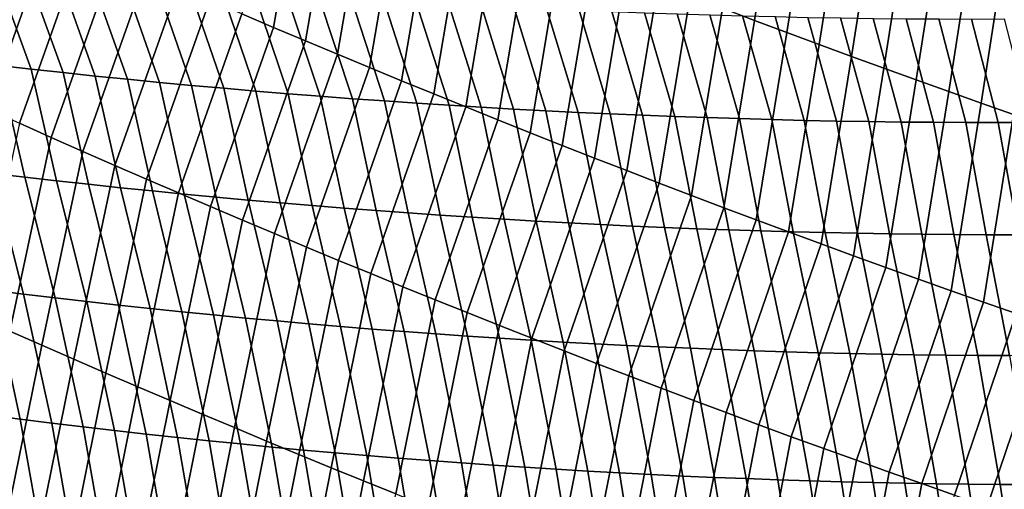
# Model space of a CAD drawing. Header units: metres. Extents: x -240 to 45, y -77 to 27.
# Tile 809 of 1056: x 14.649 to 16.399, y -25.946 to -25.111. Entities that reach past the tile are written whole.
import ezdxf

# ---------------------------------------------------------------- set-up
doc = ezdxf.new("R2010")
doc.units = ezdxf.units.M
doc.layers.add('solid_102011X2', color=7, linetype='CONTINUOUS')

msp = doc.modelspace()

# ---------------------------------------------------------------- linework, layer by layer
at = {"layer": 'solid_102011X2'}
for points in [[(14.664003, -24.773413, 31.89975), (13.768859, -25.016375, 32.109562), (12.815728, -25.178019, 27.898691), (13.716043, -24.933575, 27.685452)], [(15.04353, -25.101021, 121.911797), (15.100249, -25.125168, 121.9235), (15.157581, -24.793049, 122.11142), (15.101007, -24.768953, 122.100159)], [(15.898011, -25.090963, 122.244698), (15.955331, -25.112673, 122.253937), (16.006832, -24.788353, 122.451591), (15.949673, -24.766735, 122.442749)], [(15.100249, -25.125168, 121.9235), (15.157029, -25.149151, 121.935066), (15.214212, -24.81698, 122.122528), (15.157581, -24.793049, 122.11142)], [(15.955331, -25.112673, 122.253937), (16.012699, -25.134205, 122.263023), (16.064035, -24.809795, 122.460289), (16.006832, -24.788353, 122.451591)], [(15.157029, -25.149151, 121.935066), (15.213868, -25.17297, 121.94648), (15.2709, -24.840746, 122.133507), (15.214212, -24.81698, 122.122528)], [(16.012699, -25.134205, 122.263023), (16.070116, -25.155561, 122.271965), (16.121284, -24.831059, 122.468842), (16.064035, -24.809795, 122.460289)], [(16.070116, -25.155561, 122.271965), (16.127581, -25.176741, 122.280762), (16.178577, -24.852142, 122.477249), (16.121284, -24.831059, 122.468842)], [(15.213868, -25.17297, 121.94648), (15.270766, -25.196623, 121.957748), (15.327643, -24.864344, 122.144333), (15.2709, -24.840746, 122.133507)], [(16.127581, -25.176741, 122.280762), (16.185091, -25.197741, 122.289413), (16.235912, -24.873047, 122.485512), (16.178577, -24.852142, 122.477249)], [(14.711525, -24.855482, 36.330139), (13.813196, -25.063028, 36.537338), (12.865597, -25.225155, 32.321278), (13.768859, -25.016375, 32.109562)], [(15.270766, -25.196623, 121.957748), (15.327724, -25.220112, 121.968872), (15.384441, -24.887774, 122.155022), (15.327643, -24.864344, 122.144333)], [(14.749297, -24.886929, 49.625767), (13.847691, -24.989475, 49.816666), (12.951426, -25.152397, 45.592026), (13.857304, -25.049265, 45.393288)], [(15.327724, -25.220112, 121.968872), (15.384738, -25.243431, 121.979851), (15.441294, -24.911036, 122.165558), (15.384441, -24.887774, 122.155022)], [(16.185091, -25.197741, 122.289413), (16.242647, -25.218561, 122.297913), (16.293291, -24.893772, 122.493629), (16.235912, -24.873047, 122.485512)], [(14.744718, -24.901556, 40.762886), (13.844255, -25.073893, 40.96608), (12.908029, -25.236376, 36.746117), (13.813196, -25.063028, 36.537338)], [(16.242647, -25.218561, 122.297913), (16.300247, -25.239202, 122.306259), (16.350708, -24.914316, 122.501602), (16.293291, -24.893772, 122.493629)], [(14.758857, -24.911947, 45.195499), (13.857304, -25.049265, 45.393288), (12.938215, -25.212011, 41.170532), (13.844255, -25.073893, 40.96608)], [(15.384738, -25.243431, 121.979851), (15.441811, -25.266584, 121.990677), (15.498199, -24.934128, 122.175957), (15.441294, -24.911036, 122.165558)], [(16.300247, -25.239202, 122.306259), (16.357891, -25.259665, 122.314461), (16.408165, -24.934679, 122.50943), (16.350708, -24.914316, 122.501602)], [(14.535726, -25.245001, 121.638435), (14.59203, -25.270391, 121.651741), (14.704505, -24.952751, 121.838509), (14.648222, -24.927481, 121.82579)], [(15.441811, -25.266584, 121.990677), (15.49894, -25.28957, 122.001358), (15.55516, -24.957048, 122.186218), (15.498199, -24.934128, 122.175957)], [(16.357891, -25.259665, 122.314461), (16.415575, -25.279945, 122.32251), (16.46566, -24.954861, 122.517113), (16.408165, -24.934679, 122.50943)], [(14.59203, -25.270391, 121.651741), (14.648401, -25.295628, 121.664894), (14.760853, -24.977861, 121.851082), (14.704505, -24.952751, 121.838509)], [(15.49894, -25.28957, 122.001358), (15.556126, -25.312386, 122.011894), (15.612172, -24.979799, 122.196327), (15.55516, -24.957048, 122.186218)], [(14.648401, -25.295628, 121.664894), (14.704841, -25.320709, 121.67791), (14.817264, -25.002813, 121.863518), (14.760853, -24.977861, 121.851082)], [(15.556126, -25.312386, 122.011894), (15.613367, -25.335032, 122.022278), (15.669237, -25.002378, 122.206291), (15.612172, -24.979799, 122.196327)], [(14.543971, -25.008022, 77.742851), (14.60165, -25.014439, 77.732025), (14.669083, -25.1994, 78.058746), (14.612066, -25.193007, 78.069511)], [(14.704841, -25.320709, 121.67791), (14.761346, -25.345634, 121.690773), (14.873738, -25.027607, 121.875801), (14.817264, -25.002813, 121.863518)], [(15.613367, -25.335032, 122.022278), (15.670665, -25.357506, 122.032516), (15.726355, -25.024786, 122.21611), (15.669237, -25.002378, 122.206291)], [(14.60165, -25.014439, 77.732025), (14.659349, -25.020647, 77.721313), (14.726118, -25.205587, 78.048096), (14.669083, -25.1994, 78.058746)], [(14.659349, -25.020647, 77.721313), (14.717068, -25.026649, 77.710709), (14.783175, -25.211567, 78.03756), (14.726118, -25.205587, 78.048096)], [(14.717068, -25.026649, 77.710709), (14.774807, -25.032442, 77.700226), (14.84025, -25.217337, 78.027138), (14.783175, -25.211567, 78.03756)], [(14.761346, -25.345634, 121.690773), (14.817918, -25.370403, 121.703499), (14.930274, -25.05224, 121.887939), (14.873738, -25.027607, 121.875801)], [(15.670665, -25.357506, 122.032516), (15.728017, -25.379808, 122.042603), (15.783523, -25.04702, 122.225784), (15.726355, -25.024786, 122.21611)], [(14.774807, -25.032442, 77.700226), (14.832564, -25.038027, 77.689857), (14.897346, -25.222898, 78.016838), (14.84025, -25.217337, 78.027138)], [(14.832564, -25.038027, 77.689857), (14.890342, -25.043404, 77.679604), (14.954462, -25.228252, 78.006645), (14.897346, -25.222898, 78.016838)], [(14.890342, -25.043404, 77.679604), (14.948139, -25.048574, 77.669464), (15.011597, -25.233398, 77.996574), (14.954462, -25.228252, 78.006645)], [(14.817918, -25.370403, 121.703499), (14.874557, -25.395014, 121.716072), (14.986872, -25.076712, 121.89994), (14.930274, -25.05224, 121.887939)], [(14.948139, -25.048574, 77.669464), (15.005955, -25.053535, 77.659431), (15.068752, -25.238337, 77.98661), (15.011597, -25.233398, 77.996574)], [(15.005955, -25.053535, 77.659431), (15.06379, -25.058287, 77.649521), (15.125926, -25.243065, 77.976768), (15.068752, -25.238337, 77.98661)], [(15.06379, -25.058287, 77.649521), (15.121644, -25.062832, 77.639732), (15.18312, -25.247585, 77.967033), (15.125926, -25.243065, 77.976768)], [(15.121644, -25.062832, 77.639732), (15.179517, -25.067169, 77.630051), (15.240333, -25.251898, 77.95742), (15.18312, -25.247585, 77.967033)], [(15.728017, -25.379808, 122.042603), (15.785423, -25.401939, 122.052544), (15.840741, -25.069078, 122.235313), (15.783523, -25.04702, 122.225784)], [(14.874557, -25.395014, 121.716072), (14.931259, -25.419464, 121.728493), (15.04353, -25.101021, 121.911797), (14.986872, -25.076712, 121.89994)], [(15.179517, -25.067169, 77.630051), (15.237409, -25.071299, 77.620483), (15.297564, -25.256001, 77.947922), (15.240333, -25.251898, 77.95742)], [(15.237409, -25.071299, 77.620483), (15.29532, -25.07522, 77.611031), (15.354814, -25.259897, 77.938538), (15.297564, -25.256001, 77.947922)], [(15.29532, -25.07522, 77.611031), (15.353248, -25.078934, 77.6017), (15.412083, -25.263584, 77.929268), (15.354814, -25.259897, 77.938538)], [(15.353248, -25.078934, 77.6017), (15.411195, -25.082439, 77.592476), (15.46937, -25.267065, 77.92012), (15.412083, -25.263584, 77.929268)], [(15.785423, -25.401939, 122.052544), (15.842884, -25.423897, 122.062332), (15.898011, -25.090963, 122.244698), (15.840741, -25.069078, 122.235313)], [(15.411195, -25.082439, 77.592476), (15.46916, -25.085737, 77.583374), (15.526675, -25.270336, 77.911079), (15.46937, -25.267065, 77.92012)], [(15.46916, -25.085737, 77.583374), (15.527144, -25.088827, 77.574387), (15.583999, -25.273399, 77.902161), (15.526675, -25.270336, 77.911079)], [(15.527144, -25.088827, 77.574387), (15.585146, -25.091709, 77.565514), (15.64134, -25.276255, 77.893356), (15.583999, -25.273399, 77.902161)], [(15.585146, -25.091709, 77.565514), (15.643166, -25.094385, 77.556755), (15.6987, -25.278902, 77.884666), (15.64134, -25.276255, 77.893356)], [(15.643166, -25.094385, 77.556755), (15.701203, -25.096851, 77.548111), (15.756077, -25.281342, 77.876091), (15.6987, -25.278902, 77.884666)], [(15.701203, -25.096851, 77.548111), (15.759259, -25.099112, 77.539589), (15.813472, -25.283573, 77.86763), (15.756077, -25.281342, 77.876091)], [(15.842884, -25.423897, 122.062332), (15.900398, -25.445679, 122.071976), (15.955331, -25.112673, 122.253937), (15.898011, -25.090963, 122.244698)], [(14.931259, -25.419464, 121.728493), (14.988027, -25.443756, 121.740768), (15.100249, -25.125168, 121.9235), (15.04353, -25.101021, 121.911797)], [(15.759259, -25.099112, 77.539589), (15.817332, -25.101164, 77.531181), (15.870885, -25.285597, 77.859291), (15.813472, -25.283573, 77.86763)], [(15.817332, -25.101164, 77.531181), (15.875423, -25.103008, 77.522888), (15.928315, -25.287413, 77.851067), (15.870885, -25.285597, 77.859291)], [(15.875423, -25.103008, 77.522888), (15.933534, -25.104645, 77.514709), (15.985765, -25.289021, 77.842957), (15.928315, -25.287413, 77.851067)], [(15.900398, -25.445679, 122.071976), (15.957965, -25.467289, 122.081459), (16.012699, -25.134205, 122.263023), (15.955331, -25.112673, 122.253937)], [(15.933534, -25.104645, 77.514709), (15.991663, -25.106071, 77.506645), (16.043232, -25.290417, 77.834961), (15.985765, -25.289021, 77.842957)], [(15.991663, -25.106071, 77.506645), (16.04981, -25.10729, 77.498695), (16.100719, -25.291605, 77.82708), (16.043232, -25.290417, 77.834961)], [(16.04981, -25.10729, 77.498695), (16.107979, -25.108299, 77.490868), (16.158228, -25.292585, 77.819321), (16.100719, -25.291605, 77.82708)], [(16.107979, -25.108299, 77.490868), (16.166168, -25.1091, 77.483147), (16.215755, -25.293354, 77.811668), (16.158228, -25.292585, 77.819321)], [(16.166168, -25.1091, 77.483147), (16.224379, -25.10969, 77.47554), (16.273304, -25.293913, 77.804131), (16.215755, -25.293354, 77.811668)], [(16.224379, -25.10969, 77.47554), (16.28261, -25.110069, 77.468056), (16.330873, -25.294262, 77.796715), (16.273304, -25.293913, 77.804131)], [(16.28261, -25.110069, 77.468056), (16.340862, -25.110241, 77.460678), (16.388466, -25.294399, 77.789406), (16.330873, -25.294262, 77.796715)], [(16.340862, -25.110241, 77.460678), (16.399137, -25.110201, 77.453415), (16.446079, -25.294329, 77.782219), (16.388466, -25.294399, 77.789406)], [(14.988027, -25.443756, 121.740768), (15.044859, -25.467888, 121.752899), (15.157029, -25.149151, 121.935066), (15.100249, -25.125168, 121.9235)], [(15.044859, -25.467888, 121.752899), (15.101754, -25.491859, 121.764885), (15.213868, -25.17297, 121.94648), (15.157029, -25.149151, 121.935066)], [(15.957965, -25.467289, 122.081459), (16.015583, -25.488722, 122.090797), (16.070116, -25.155561, 122.271965), (16.012699, -25.134205, 122.263023)], [(16.015583, -25.488722, 122.090797), (16.073254, -25.509977, 122.099991), (16.127581, -25.176741, 122.280762), (16.070116, -25.155561, 122.271965)], [(15.101754, -25.491859, 121.764885), (15.158712, -25.515667, 121.776718), (15.270766, -25.196623, 121.957748), (15.213868, -25.17297, 121.94648)], [(16.073254, -25.509977, 122.099991), (16.130974, -25.531059, 122.109024), (16.185091, -25.197741, 122.289413), (16.127581, -25.176741, 122.280762)], [(14.612066, -25.193007, 78.069511), (14.657828, -25.391336, 78.391174), (14.601167, -25.384653, 78.4021), (14.555071, -25.186403, 78.080391)], [(14.669083, -25.1994, 78.058746), (14.714512, -25.39781, 78.380371), (14.657828, -25.391336, 78.391174), (14.612066, -25.193007, 78.069511)], [(14.726118, -25.205587, 78.048096), (14.771215, -25.404074, 78.369682), (14.714512, -25.39781, 78.380371), (14.669083, -25.1994, 78.058746)], [(15.158712, -25.515667, 121.776718), (15.215734, -25.539314, 121.788399), (15.327724, -25.220112, 121.968872), (15.270766, -25.196623, 121.957748)], [(16.130974, -25.531059, 122.109024), (16.188742, -25.551962, 122.117905), (16.242647, -25.218561, 122.297913), (16.185091, -25.197741, 122.289413)], [(14.783175, -25.211567, 78.03756), (14.82794, -25.410126, 78.359108), (14.771215, -25.404074, 78.369682), (14.726118, -25.205587, 78.048096)], [(14.84025, -25.217337, 78.027138), (14.884686, -25.415968, 78.348648), (14.82794, -25.410126, 78.359108), (14.783175, -25.211567, 78.03756)], [(14.897346, -25.222898, 78.016838), (14.941452, -25.4216, 78.338303), (14.884686, -25.415968, 78.348648), (14.84025, -25.217337, 78.027138)], [(15.215734, -25.539314, 121.788399), (15.272817, -25.562796, 121.799934), (15.384738, -25.243431, 121.979851), (15.327724, -25.220112, 121.968872)], [(16.188742, -25.551962, 122.117905), (16.246557, -25.572685, 122.12664), (16.300247, -25.239202, 122.306259), (16.242647, -25.218561, 122.297913)], [(14.954462, -25.228252, 78.006645), (14.998239, -25.427021, 78.328079), (14.941452, -25.4216, 78.338303), (14.897346, -25.222898, 78.016838)], [(15.011597, -25.233398, 77.996574), (15.055046, -25.432232, 78.31797), (14.998239, -25.427021, 78.328079), (14.954462, -25.228252, 78.006645)], [(15.068752, -25.238337, 77.98661), (15.111873, -25.437231, 78.307976), (15.055046, -25.432232, 78.31797), (15.011597, -25.233398, 77.996574)], [(15.125926, -25.243065, 77.976768), (15.16872, -25.44202, 78.298103), (15.111873, -25.437231, 78.307976), (15.068752, -25.238337, 77.98661)], [(15.18312, -25.247585, 77.967033), (15.225587, -25.446598, 78.288345), (15.16872, -25.44202, 78.298103), (15.125926, -25.243065, 77.976768)], [(15.240333, -25.251898, 77.95742), (15.282474, -25.450966, 78.278702), (15.225587, -25.446598, 78.288345), (15.18312, -25.247585, 77.967033)], [(15.297564, -25.256001, 77.947922), (15.33938, -25.455124, 78.26918), (15.282474, -25.450966, 78.278702), (15.240333, -25.251898, 77.95742)], [(15.272817, -25.562796, 121.799934), (15.329961, -25.586113, 121.811317), (15.441811, -25.266584, 121.990677), (15.384738, -25.243431, 121.979851)], [(15.354814, -25.259897, 77.938538), (15.396305, -25.45907, 78.259773), (15.33938, -25.455124, 78.26918), (15.297564, -25.256001, 77.947922)], [(16.246557, -25.572685, 122.12664), (16.30442, -25.593231, 122.135216), (16.357891, -25.259665, 122.314461), (16.300247, -25.239202, 122.306259)], [(15.329961, -25.586113, 121.811317), (15.387167, -25.609264, 121.822548), (15.49894, -25.28957, 122.001358), (15.441811, -25.266584, 121.990677)], [(15.412083, -25.263584, 77.929268), (15.45325, -25.462807, 78.250481), (15.396305, -25.45907, 78.259773), (15.354814, -25.259897, 77.938538)], [(15.46937, -25.267065, 77.92012), (15.510213, -25.466331, 78.241302), (15.45325, -25.462807, 78.250481), (15.412083, -25.263584, 77.929268)], [(15.526675, -25.270336, 77.911079), (15.567195, -25.469646, 78.232246), (15.510213, -25.466331, 78.241302), (15.46937, -25.267065, 77.92012)], [(15.583999, -25.273399, 77.902161), (15.624195, -25.47275, 78.223305), (15.567195, -25.469646, 78.232246), (15.526675, -25.270336, 77.911079)], [(15.64134, -25.276255, 77.893356), (15.681213, -25.475645, 78.214485), (15.624195, -25.47275, 78.223305), (15.583999, -25.273399, 77.902161)], [(16.30442, -25.593231, 122.135216), (16.362329, -25.613598, 122.143639), (16.415575, -25.279945, 122.32251), (16.357891, -25.259665, 122.314461)], [(15.387167, -25.609264, 121.822548), (15.444432, -25.632252, 121.833633), (15.556126, -25.312386, 122.011894), (15.49894, -25.28957, 122.001358)], [(15.6987, -25.278902, 77.884666), (15.73825, -25.478329, 78.20578), (15.681213, -25.475645, 78.214485), (15.64134, -25.276255, 77.893356)], [(15.756077, -25.281342, 77.876091), (15.795304, -25.480803, 78.197189), (15.73825, -25.478329, 78.20578), (15.6987, -25.278902, 77.884666)], [(15.813472, -25.283573, 77.86763), (15.852377, -25.483065, 78.188721), (15.795304, -25.480803, 78.197189), (15.756077, -25.281342, 77.876091)], [(15.870885, -25.285597, 77.859291), (15.909468, -25.485119, 78.180374), (15.852377, -25.483065, 78.188721), (15.813472, -25.283573, 77.86763)], [(15.928315, -25.287413, 77.851067), (15.966576, -25.486959, 78.172134), (15.909468, -25.485119, 78.180374), (15.870885, -25.285597, 77.859291)], [(15.985765, -25.289021, 77.842957), (16.023703, -25.488592, 78.164024), (15.966576, -25.486959, 78.172134), (15.928315, -25.287413, 77.851067)], [(16.043232, -25.290417, 77.834961), (16.080849, -25.490011, 78.156021), (16.023703, -25.488592, 78.164024), (15.985765, -25.289021, 77.842957)], [(16.100719, -25.291605, 77.82708), (16.138014, -25.491219, 78.14814), (16.080849, -25.490011, 78.156021), (16.043232, -25.290417, 77.834961)], [(16.362329, -25.613598, 122.143639), (16.42028, -25.633785, 122.151909), (16.473301, -25.300045, 122.330414), (16.415575, -25.279945, 122.32251)], [(14.574893, -25.640018, 121.504662), (14.631593, -25.665155, 121.518181), (14.704841, -25.320709, 121.67791), (14.648401, -25.295628, 121.664894)], [(16.158228, -25.292585, 77.819321), (16.195198, -25.492214, 78.140373), (16.138014, -25.491219, 78.14814), (16.100719, -25.291605, 77.82708)], [(16.215755, -25.293354, 77.811668), (16.252403, -25.492998, 78.132721), (16.195198, -25.492214, 78.140373), (16.158228, -25.292585, 77.819321)], [(16.273304, -25.293913, 77.804131), (16.309631, -25.49357, 78.125191), (16.252403, -25.492998, 78.132721), (16.215755, -25.293354, 77.811668)], [(16.330873, -25.294262, 77.796715), (16.366879, -25.493929, 78.117767), (16.309631, -25.49357, 78.125191), (16.273304, -25.293913, 77.804131)], [(16.388466, -25.294399, 77.789406), (16.424149, -25.494076, 78.110466), (16.366879, -25.493929, 78.117767), (16.330873, -25.294262, 77.796715)], [(16.446079, -25.294329, 77.782219), (16.481441, -25.494009, 78.103287), (16.424149, -25.494076, 78.110466), (16.388466, -25.294399, 77.789406)], [(14.631593, -25.665155, 121.518181), (14.688364, -25.690138, 121.531555), (14.761346, -25.345634, 121.690773), (14.704841, -25.320709, 121.67791)], [(15.444432, -25.632252, 121.833633), (15.501759, -25.655069, 121.844566), (15.613367, -25.335032, 122.022278), (15.556126, -25.312386, 122.011894)], [(15.501759, -25.655069, 121.844566), (15.559144, -25.677721, 121.855347), (15.670665, -25.357506, 122.032516), (15.613367, -25.335032, 122.022278)], [(14.688364, -25.690138, 121.531555), (14.745205, -25.714966, 121.544777), (14.817918, -25.370403, 121.703499), (14.761346, -25.345634, 121.690773)], [(15.559144, -25.677721, 121.855347), (15.616589, -25.700203, 121.865974), (15.728017, -25.379808, 122.042603), (15.670665, -25.357506, 122.032516)], [(14.544526, -25.37776, 78.413139), (14.601167, -25.384653, 78.4021), (14.65588, -25.599413, 78.712173), (14.599668, -25.592499, 78.723221)], [(14.745205, -25.714966, 121.544777), (14.802115, -25.739637, 121.557846), (14.874557, -25.395014, 121.716072), (14.817918, -25.370403, 121.703499)], [(14.601167, -25.384653, 78.4021), (14.657828, -25.391336, 78.391174), (14.712115, -25.606113, 78.701248), (14.65588, -25.599413, 78.712173)], [(14.657828, -25.391336, 78.391174), (14.714512, -25.39781, 78.380371), (14.768372, -25.612604, 78.69043), (14.712115, -25.606113, 78.701248)], [(14.802115, -25.739637, 121.557846), (14.859096, -25.764153, 121.570763), (14.931259, -25.419464, 121.728493), (14.874557, -25.395014, 121.716072)], [(15.616589, -25.700203, 121.865974), (15.674091, -25.722517, 121.87645), (15.785423, -25.401939, 122.052544), (15.728017, -25.379808, 122.042603)], [(14.714512, -25.39781, 78.380371), (14.771215, -25.404074, 78.369682), (14.82465, -25.618885, 78.679741), (14.768372, -25.612604, 78.69043)], [(14.771215, -25.404074, 78.369682), (14.82794, -25.410126, 78.359108), (14.88095, -25.624952, 78.669159), (14.82465, -25.618885, 78.679741)], [(14.82794, -25.410126, 78.359108), (14.884686, -25.415968, 78.348648), (14.937272, -25.630808, 78.658699), (14.88095, -25.624952, 78.669159)], [(15.674091, -25.722517, 121.87645), (15.731652, -25.744659, 121.886772), (15.842884, -25.423897, 122.062332), (15.785423, -25.401939, 122.052544)], [(14.859096, -25.764153, 121.570763), (14.916144, -25.788511, 121.583534), (14.988027, -25.443756, 121.740768), (14.931259, -25.419464, 121.728493)], [(14.884686, -25.415968, 78.348648), (14.941452, -25.4216, 78.338303), (14.993615, -25.636454, 78.648354), (14.937272, -25.630808, 78.658699)], [(14.941452, -25.4216, 78.338303), (14.998239, -25.427021, 78.328079), (15.049979, -25.641886, 78.63813), (14.993615, -25.636454, 78.648354)], [(14.998239, -25.427021, 78.328079), (15.055046, -25.432232, 78.31797), (15.106364, -25.647106, 78.628021), (15.049979, -25.641886, 78.63813)], [(15.731652, -25.744659, 121.886772), (15.78927, -25.766632, 121.89695), (15.900398, -25.445679, 122.071976), (15.842884, -25.423897, 122.062332)], [(14.916144, -25.788511, 121.583534), (14.973261, -25.81271, 121.596153), (15.044859, -25.467888, 121.752899), (14.988027, -25.443756, 121.740768)], [(15.055046, -25.432232, 78.31797), (15.111873, -25.437231, 78.307976), (15.16277, -25.652115, 78.618034), (15.106364, -25.647106, 78.628021)], [(15.111873, -25.437231, 78.307976), (15.16872, -25.44202, 78.298103), (15.219197, -25.656912, 78.608162), (15.16277, -25.652115, 78.618034)], [(15.16872, -25.44202, 78.298103), (15.225587, -25.446598, 78.288345), (15.275644, -25.661497, 78.598412), (15.219197, -25.656912, 78.608162)], [(15.225587, -25.446598, 78.288345), (15.282474, -25.450966, 78.278702), (15.332112, -25.665871, 78.588776), (15.275644, -25.661497, 78.598412)], [(15.78927, -25.766632, 121.89695), (15.846946, -25.788431, 121.906967), (15.957965, -25.467289, 122.081459), (15.900398, -25.445679, 122.071976)], [(15.282474, -25.450966, 78.278702), (15.33938, -25.455124, 78.26918), (15.388599, -25.670033, 78.579254), (15.332112, -25.665871, 78.588776)], [(15.33938, -25.455124, 78.26918), (15.396305, -25.45907, 78.259773), (15.445107, -25.673983, 78.569855), (15.388599, -25.670033, 78.579254)], [(15.396305, -25.45907, 78.259773), (15.45325, -25.462807, 78.250481), (15.501633, -25.677719, 78.560577), (15.445107, -25.673983, 78.569855)], [(15.45325, -25.462807, 78.250481), (15.510213, -25.466331, 78.241302), (15.558178, -25.681246, 78.551414), (15.501633, -25.677719, 78.560577)], [(14.973261, -25.81271, 121.596153), (15.030446, -25.83675, 121.60862), (15.101754, -25.491859, 121.764885), (15.044859, -25.467888, 121.752899)], [(15.510213, -25.466331, 78.241302), (15.567195, -25.469646, 78.232246), (15.614743, -25.684561, 78.542366), (15.558178, -25.681246, 78.551414)], [(15.567195, -25.469646, 78.232246), (15.624195, -25.47275, 78.223305), (15.671326, -25.687664, 78.53344), (15.614743, -25.684561, 78.542366)], [(15.624195, -25.47275, 78.223305), (15.681213, -25.475645, 78.214485), (15.727928, -25.690554, 78.524635), (15.671326, -25.687664, 78.53344)], [(15.681213, -25.475645, 78.214485), (15.73825, -25.478329, 78.20578), (15.784548, -25.693233, 78.515945), (15.727928, -25.690554, 78.524635)], [(15.73825, -25.478329, 78.20578), (15.795304, -25.480803, 78.197189), (15.841187, -25.695702, 78.507378), (15.784548, -25.693233, 78.515945)], [(15.795304, -25.480803, 78.197189), (15.852377, -25.483065, 78.188721), (15.897842, -25.697958, 78.498924), (15.841187, -25.695702, 78.507378)], [(15.846946, -25.788431, 121.906967), (15.904677, -25.810059, 121.916832), (16.015583, -25.488722, 122.090797), (15.957965, -25.467289, 122.081459)], [(15.852377, -25.483065, 78.188721), (15.909468, -25.485119, 78.180374), (15.954516, -25.700003, 78.490593), (15.897842, -25.697958, 78.498924)], [(15.030446, -25.83675, 121.60862), (15.087697, -25.86063, 121.620926), (15.158712, -25.515667, 121.776718), (15.101754, -25.491859, 121.764885)], [(15.904677, -25.810059, 121.916832), (15.962464, -25.831512, 121.926544), (16.073254, -25.509977, 122.099991), (16.015583, -25.488722, 122.090797)], [(15.909468, -25.485119, 78.180374), (15.966576, -25.486959, 78.172134), (16.011209, -25.701836, 78.482376), (15.954516, -25.700003, 78.490593)], [(15.966576, -25.486959, 78.172134), (16.023703, -25.488592, 78.164024), (16.067919, -25.703457, 78.474281), (16.011209, -25.701836, 78.482376)], [(16.023703, -25.488592, 78.164024), (16.080849, -25.490011, 78.156021), (16.124649, -25.704865, 78.466309), (16.067919, -25.703457, 78.474281)], [(16.080849, -25.490011, 78.156021), (16.138014, -25.491219, 78.14814), (16.181398, -25.706059, 78.45845), (16.124649, -25.704865, 78.466309)], [(16.138014, -25.491219, 78.14814), (16.195198, -25.492214, 78.140373), (16.238169, -25.707041, 78.450706), (16.181398, -25.706059, 78.45845)], [(16.195198, -25.492214, 78.140373), (16.252403, -25.492998, 78.132721), (16.294958, -25.707808, 78.443085), (16.238169, -25.707041, 78.450706)], [(16.252403, -25.492998, 78.132721), (16.309631, -25.49357, 78.125191), (16.351768, -25.708363, 78.435577), (16.294958, -25.707808, 78.443085)], [(16.309631, -25.49357, 78.125191), (16.366879, -25.493929, 78.117767), (16.408602, -25.708702, 78.428192), (16.351768, -25.708363, 78.435577)], [(16.366879, -25.493929, 78.117767), (16.424149, -25.494076, 78.110466), (16.465456, -25.70883, 78.420921), (16.408602, -25.708702, 78.428192)], [(15.087697, -25.86063, 121.620926), (15.145016, -25.884348, 121.633087), (15.215734, -25.539314, 121.788399), (15.158712, -25.515667, 121.776718)], [(15.962464, -25.831512, 121.926544), (16.020306, -25.852793, 121.936096), (16.130974, -25.531059, 122.109024), (16.073254, -25.509977, 122.099991)], [(16.020306, -25.852793, 121.936096), (16.078199, -25.873898, 121.945503), (16.188742, -25.551962, 122.117905), (16.130974, -25.531059, 122.109024)], [(15.145016, -25.884348, 121.633087), (15.2024, -25.907906, 121.645096), (15.272817, -25.562796, 121.799934), (15.215734, -25.539314, 121.788399)], [(16.078199, -25.873898, 121.945503), (16.136147, -25.894829, 121.95475), (16.246557, -25.572685, 122.12664), (16.188742, -25.551962, 122.117905)], [(15.2024, -25.907906, 121.645096), (15.25985, -25.931299, 121.656952), (15.329961, -25.586113, 121.811317), (15.272817, -25.562796, 121.799934)], [(14.543477, -25.585375, 78.73439), (14.599668, -25.592499, 78.723221), (14.649913, -25.82168, 79.02356), (14.594064, -25.814529, 79.03476)], [(15.25985, -25.931299, 121.656952), (15.317365, -25.954531, 121.668648), (15.387167, -25.609264, 121.822548), (15.329961, -25.586113, 121.811317)], [(16.136147, -25.894829, 121.95475), (16.194145, -25.915581, 121.963837), (16.30442, -25.593231, 122.135216), (16.246557, -25.572685, 122.12664)], [(14.599668, -25.592499, 78.723221), (14.65588, -25.599413, 78.712173), (14.705785, -25.828621, 79.012482), (14.649913, -25.82168, 79.02356)], [(14.65588, -25.599413, 78.712173), (14.712115, -25.606113, 78.701248), (14.76168, -25.83535, 79.001518), (14.705785, -25.828621, 79.012482)], [(16.194145, -25.915581, 121.963837), (16.252193, -25.936159, 121.972771), (16.362329, -25.613598, 122.143639), (16.30442, -25.593231, 122.135216)], [(14.712115, -25.606113, 78.701248), (14.768372, -25.612604, 78.69043), (14.817597, -25.841866, 78.990677), (14.76168, -25.83535, 79.001518)], [(14.768372, -25.612604, 78.69043), (14.82465, -25.618885, 78.679741), (14.873538, -25.848167, 78.97995), (14.817597, -25.841866, 78.990677)], [(14.82465, -25.618885, 78.679741), (14.88095, -25.624952, 78.669159), (14.929502, -25.854258, 78.969345), (14.873538, -25.848167, 78.97995)], [(15.317365, -25.954531, 121.668648), (15.374944, -25.977598, 121.680191), (15.444432, -25.632252, 121.833633), (15.387167, -25.609264, 121.822548)], [(16.252193, -25.936159, 121.972771), (16.310289, -25.956556, 121.981552), (16.42028, -25.633785, 122.151909), (16.362329, -25.613598, 122.143639)], [(14.88095, -25.624952, 78.669159), (14.937272, -25.630808, 78.658699), (14.985488, -25.860134, 78.958862), (14.929502, -25.854258, 78.969345)], [(14.937272, -25.630808, 78.658699), (14.993615, -25.636454, 78.648354), (15.041495, -25.865799, 78.948494), (14.985488, -25.860134, 78.958862)], [(14.993615, -25.636454, 78.648354), (15.049979, -25.641886, 78.63813), (15.097526, -25.871248, 78.938248), (15.041495, -25.865799, 78.948494)], [(15.374944, -25.977598, 121.680191), (15.432587, -26.000498, 121.691582), (15.501759, -25.655069, 121.844566), (15.444432, -25.632252, 121.833633)], [(16.310289, -25.956556, 121.981552), (16.368435, -25.976778, 121.990173), (16.478277, -25.65379, 122.160027), (16.42028, -25.633785, 122.151909)], [(15.049979, -25.641886, 78.63813), (15.106364, -25.647106, 78.628021), (15.153579, -25.876486, 78.928123), (15.097526, -25.871248, 78.938248)], [(15.106364, -25.647106, 78.628021), (15.16277, -25.652115, 78.618034), (15.209652, -25.88151, 78.918114), (15.153579, -25.876486, 78.928123)], [(15.16277, -25.652115, 78.618034), (15.219197, -25.656912, 78.608162), (15.265748, -25.886322, 78.908226), (15.209652, -25.88151, 78.918114)], [(15.219197, -25.656912, 78.608162), (15.275644, -25.661497, 78.598412), (15.321864, -25.890919, 78.898453), (15.265748, -25.886322, 78.908226)], [(15.432587, -26.000498, 121.691582), (15.490294, -26.023233, 121.70282), (15.559144, -25.677721, 121.855347), (15.501759, -25.655069, 121.844566)], [(16.368435, -25.976778, 121.990173), (16.426626, -25.996819, 121.998634), (16.536314, -25.673613, 122.167992), (16.478277, -25.65379, 122.160027)], [(14.559508, -26.018499, 121.376457), (14.616525, -26.043482, 121.390305), (14.688364, -25.690138, 121.531555), (14.631593, -25.665155, 121.518181)], [(15.275644, -25.661497, 78.598412), (15.332112, -25.665871, 78.588776), (15.378001, -25.895304, 78.888802), (15.321864, -25.890919, 78.898453)], [(15.332112, -25.665871, 78.588776), (15.388599, -25.670033, 78.579254), (15.434159, -25.899475, 78.879272), (15.378001, -25.895304, 78.888802)], [(15.388599, -25.670033, 78.579254), (15.445107, -25.673983, 78.569855), (15.490337, -25.903433, 78.869865), (15.434159, -25.899475, 78.879272)], [(15.445107, -25.673983, 78.569855), (15.501633, -25.677719, 78.560577), (15.546535, -25.907177, 78.860573), (15.490337, -25.903433, 78.869865)], [(14.616525, -26.043482, 121.390305), (14.673616, -26.068312, 121.403999), (14.745205, -25.714966, 121.544777), (14.688364, -25.690138, 121.531555)], [(15.490294, -26.023233, 121.70282), (15.548063, -26.045801, 121.713898), (15.616589, -25.700203, 121.865974), (15.559144, -25.677721, 121.855347)], [(15.501633, -25.677719, 78.560577), (15.558178, -25.681246, 78.551414), (15.602754, -25.910709, 78.851402), (15.546535, -25.907177, 78.860573)], [(15.558178, -25.681246, 78.551414), (15.614743, -25.684561, 78.542366), (15.658991, -25.914026, 78.842354), (15.602754, -25.910709, 78.851402)], [(15.614743, -25.684561, 78.542366), (15.671326, -25.687664, 78.53344), (15.715247, -25.917131, 78.83342), (15.658991, -25.914026, 78.842354)], [(15.671326, -25.687664, 78.53344), (15.727928, -25.690554, 78.524635), (15.771523, -25.920025, 78.824608), (15.715247, -25.917131, 78.83342)], [(15.727928, -25.690554, 78.524635), (15.784548, -25.693233, 78.515945), (15.827816, -25.922703, 78.815918), (15.771523, -25.920025, 78.824608)], [(15.784548, -25.693233, 78.515945), (15.841187, -25.695702, 78.507378), (15.884129, -25.925169, 78.80735), (15.827816, -25.922703, 78.815918)], [(15.548063, -26.045801, 121.713898), (15.605895, -26.068201, 121.724823), (15.674091, -25.722517, 121.87645), (15.616589, -25.700203, 121.865974)], [(15.841187, -25.695702, 78.507378), (15.897842, -25.697958, 78.498924), (15.940459, -25.927422, 78.798904), (15.884129, -25.925169, 78.80735)], [(15.897842, -25.697958, 78.498924), (15.954516, -25.700003, 78.490593), (15.996808, -25.929461, 78.790573), (15.940459, -25.927422, 78.798904)], [(15.954516, -25.700003, 78.490593), (16.011209, -25.701836, 78.482376), (16.053175, -25.931288, 78.782364), (15.996808, -25.929461, 78.790573)], [(16.011209, -25.701836, 78.482376), (16.067919, -25.703457, 78.474281), (16.10956, -25.932899, 78.774277), (16.053175, -25.931288, 78.782364)], [(16.067919, -25.703457, 78.474281), (16.124649, -25.704865, 78.466309), (16.165966, -25.934298, 78.766312), (16.10956, -25.932899, 78.774277)], [(16.124649, -25.704865, 78.466309), (16.181398, -25.706059, 78.45845), (16.222389, -25.935482, 78.758461), (16.165966, -25.934298, 78.766312)], [(16.181398, -25.706059, 78.45845), (16.238169, -25.707041, 78.450706), (16.278835, -25.936451, 78.750732), (16.222389, -25.935482, 78.758461)], [(16.238169, -25.707041, 78.450706), (16.294958, -25.707808, 78.443085), (16.3353, -25.937204, 78.743126), (16.278835, -25.936451, 78.750732)], [(16.294958, -25.707808, 78.443085), (16.351768, -25.708363, 78.435577), (16.391787, -25.937744, 78.735634), (16.3353, -25.937204, 78.743126)], [(16.351768, -25.708363, 78.435577), (16.408602, -25.708702, 78.428192), (16.448294, -25.938068, 78.728264), (16.391787, -25.937744, 78.735634)], [(14.673616, -26.068312, 121.403999), (14.730781, -26.092989, 121.417542), (14.802115, -25.739637, 121.557846), (14.745205, -25.714966, 121.544777)], [(15.605895, -26.068201, 121.724823), (15.663789, -26.090433, 121.735596), (15.731652, -25.744659, 121.886772), (15.674091, -25.722517, 121.87645)], [(14.730781, -26.092989, 121.417542), (14.788018, -26.117512, 121.430923), (14.859096, -25.764153, 121.570763), (14.802115, -25.739637, 121.557846)], [(15.663789, -26.090433, 121.735596), (15.721745, -26.112495, 121.746208), (15.78927, -25.766632, 121.89695), (15.731652, -25.744659, 121.886772)], [(14.788018, -26.117512, 121.430923), (14.845329, -26.141878, 121.44416), (14.916144, -25.788511, 121.583534), (14.859096, -25.764153, 121.570763)], [(15.721745, -26.112495, 121.746208), (15.77976, -26.134388, 121.75666), (15.846946, -25.788431, 121.906967), (15.78927, -25.766632, 121.89695)], [(14.845329, -26.141878, 121.44416), (14.902712, -26.16609, 121.457237), (14.973261, -25.81271, 121.596153), (14.916144, -25.788511, 121.583534)], [(15.77976, -26.134388, 121.75666), (15.837837, -26.156109, 121.76696), (15.904677, -25.810059, 121.916832), (15.846946, -25.788431, 121.906967)], [(14.649913, -25.82168, 79.02356), (14.693144, -26.064529, 79.313889), (14.637523, -26.057329, 79.325157), (14.594064, -25.814529, 79.03476)], [(14.902712, -26.16609, 121.457237), (14.960166, -26.190144, 121.470161), (15.030446, -25.83675, 121.60862), (14.973261, -25.81271, 121.596153)], [(15.837837, -26.156109, 121.76696), (15.895972, -26.177658, 121.777092), (15.962464, -25.831512, 121.926544), (15.904677, -25.810059, 121.916832)], [(14.705785, -25.828621, 79.012482), (14.74879, -26.071516, 79.302742), (14.693144, -26.064529, 79.313889), (14.649913, -25.82168, 79.02356)], [(14.76168, -25.83535, 79.001518), (14.804461, -26.078289, 79.29171), (14.74879, -26.071516, 79.302742), (14.705785, -25.828621, 79.012482)], [(15.895972, -26.177658, 121.777092), (15.954167, -26.199034, 121.787079), (16.020306, -25.852793, 121.936096), (15.962464, -25.831512, 121.926544)], [(14.817597, -25.841866, 78.990677), (14.860154, -26.084846, 79.280807), (14.804461, -26.078289, 79.29171), (14.76168, -25.83535, 79.001518)], [(14.873538, -25.848167, 78.97995), (14.915873, -26.09119, 79.27002), (14.860154, -26.084846, 79.280807), (14.817597, -25.841866, 78.990677)], [(14.929502, -25.854258, 78.969345), (14.971615, -26.097321, 79.259354), (14.915873, -26.09119, 79.27002), (14.873538, -25.848167, 78.97995)], [(14.960166, -26.190144, 121.470161), (15.017692, -26.214041, 121.482933), (15.087697, -25.86063, 121.620926), (15.030446, -25.83675, 121.60862)], [(14.985488, -25.860134, 78.958862), (15.027381, -26.103235, 79.24881), (14.971615, -26.097321, 79.259354), (14.929502, -25.854258, 78.969345)], [(15.041495, -25.865799, 78.948494), (15.08317, -26.108936, 79.238388), (15.027381, -26.103235, 79.24881), (14.985488, -25.860134, 78.958862)], [(15.017692, -26.214041, 121.482933), (15.075287, -26.237778, 121.495544), (15.145016, -25.884348, 121.633087), (15.087697, -25.86063, 121.620926)], [(15.097526, -25.871248, 78.938248), (15.138983, -26.11442, 79.228088), (15.08317, -26.108936, 79.238388), (15.041495, -25.865799, 78.948494)], [(15.954167, -26.199034, 121.787079), (16.012419, -26.220236, 121.796898), (16.078199, -25.873898, 121.945503), (16.020306, -25.852793, 121.936096)], [(15.075287, -26.237778, 121.495544), (15.132953, -26.261356, 121.508003), (15.2024, -25.907906, 121.645096), (15.145016, -25.884348, 121.633087)], [(15.153579, -25.876486, 78.928123), (15.194818, -26.11969, 79.217911), (15.138983, -26.11442, 79.228088), (15.097526, -25.871248, 78.938248)], [(15.209652, -25.88151, 78.918114), (15.250676, -26.124744, 79.207848), (15.194818, -26.11969, 79.217911), (15.153579, -25.876486, 78.928123)], [(15.265748, -25.886322, 78.908226), (15.306557, -26.129585, 79.197914), (15.250676, -26.124744, 79.207848), (15.209652, -25.88151, 78.918114)], [(16.012419, -26.220236, 121.796898), (16.070726, -26.241266, 121.806564), (16.136147, -25.894829, 121.95475), (16.078199, -25.873898, 121.945503)], [(15.321864, -25.890919, 78.898453), (15.362459, -26.134211, 79.188103), (15.306557, -26.129585, 79.197914), (15.265748, -25.886322, 78.908226)], [(15.378001, -25.895304, 78.888802), (15.418383, -26.138618, 79.178406), (15.362459, -26.134211, 79.188103), (15.321864, -25.890919, 78.898453)], [(15.434159, -25.899475, 78.879272), (15.474328, -26.142815, 79.168839), (15.418383, -26.138618, 79.178406), (15.378001, -25.895304, 78.888802)], [(15.490337, -25.903433, 78.869865), (15.530295, -26.146793, 79.159386), (15.474328, -26.142815, 79.168839), (15.434159, -25.899475, 78.879272)], [(15.546535, -25.907177, 78.860573), (15.586282, -26.150557, 79.150063), (15.530295, -26.146793, 79.159386), (15.490337, -25.903433, 78.869865)], [(16.070726, -26.241266, 121.806564), (16.129089, -26.262119, 121.816063), (16.194145, -25.915581, 121.963837), (16.136147, -25.894829, 121.95475)], [(15.132953, -26.261356, 121.508003), (15.190687, -26.284775, 121.520302), (15.25985, -25.931299, 121.656952), (15.2024, -25.907906, 121.645096)], [(15.602754, -25.910709, 78.851402), (15.64229, -26.154106, 79.140854), (15.586282, -26.150557, 79.150063), (15.546535, -25.907177, 78.860573)], [(15.658991, -25.914026, 78.842354), (15.698318, -26.15744, 79.131767), (15.64229, -26.154106, 79.140854), (15.602754, -25.910709, 78.851402)], [(15.715247, -25.917131, 78.83342), (15.754365, -26.160561, 79.12281), (15.698318, -26.15744, 79.131767), (15.658991, -25.914026, 78.842354)], [(15.771523, -25.920025, 78.824608), (15.810431, -26.163464, 79.113968), (15.754365, -26.160561, 79.12281), (15.715247, -25.917131, 78.83342)], [(15.827816, -25.922703, 78.815918), (15.866517, -26.166153, 79.105255), (15.810431, -26.163464, 79.113968), (15.771523, -25.920025, 78.824608)], [(16.129089, -26.262119, 121.816063), (16.187508, -26.282797, 121.825409), (16.252193, -25.936159, 121.972771), (16.194145, -25.915581, 121.963837)], [(15.190687, -26.284775, 121.520302), (15.248491, -26.308031, 121.53244), (15.317365, -25.954531, 121.668648), (15.25985, -25.931299, 121.656952)], [(15.884129, -25.925169, 78.80735), (15.922623, -26.168627, 79.096664), (15.866517, -26.166153, 79.105255), (15.827816, -25.922703, 78.815918)], [(15.940459, -25.927422, 78.798904), (15.978745, -26.170887, 79.088188), (15.922623, -26.168627, 79.096664), (15.884129, -25.925169, 78.80735)], [(15.996808, -25.929461, 78.790573), (16.034887, -26.172932, 79.079842), (15.978745, -26.170887, 79.088188), (15.940459, -25.927422, 78.798904)], [(16.053175, -25.931288, 78.782364), (16.091047, -26.174761, 79.071617), (16.034887, -26.172932, 79.079842), (15.996808, -25.929461, 78.790573)], [(16.10956, -25.932899, 78.774277), (16.147226, -26.176373, 79.063515), (16.091047, -26.174761, 79.071617), (16.053175, -25.931288, 78.782364)], [(16.165966, -25.934298, 78.766312), (16.203426, -26.177771, 79.055534), (16.147226, -26.176373, 79.063515), (16.10956, -25.932899, 78.774277)], [(16.222389, -25.935482, 78.758461), (16.259644, -26.178951, 79.047676), (16.203426, -26.177771, 79.055534), (16.165966, -25.934298, 78.766312)], [(16.187508, -26.282797, 121.825409), (16.245977, -26.303299, 121.834587), (16.310289, -25.956556, 121.981552), (16.252193, -25.936159, 121.972771)], [(16.278835, -25.936451, 78.750732), (16.315884, -26.179914, 79.03994), (16.259644, -26.178951, 79.047676), (16.222389, -25.935482, 78.758461)], [(16.3353, -25.937204, 78.743126), (16.372143, -26.180662, 79.032326), (16.315884, -26.179914, 79.03994), (16.278835, -25.936451, 78.750732)], [(16.391787, -25.937744, 78.735634), (16.428425, -26.181192, 79.024834), (16.372143, -26.180662, 79.032326), (16.3353, -25.937204, 78.743126)], [(16.448294, -25.938068, 78.728264), (16.484728, -26.181505, 79.017456), (16.428425, -26.181192, 79.024834), (16.391787, -25.937744, 78.735634)]]:
    msp.add_3dface(points, dxfattribs=at)

doc.saveas('drawing.dxf')
